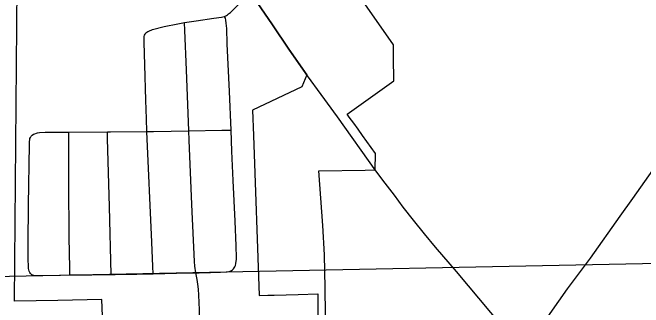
# Model space of a CAD drawing. Extents: x -6.4 to 34, y -4.2 to 22.
# Drawn here: x 6.2757 to 6.6764, y 14.667 to 14.8539 of the extents above; entities that cross this region are included whole.
import ezdxf

# ---------------------------------------------------------------- set-up
doc = ezdxf.new("R2010")
doc.units = 0
for name, color, linetype in [('GM_X_Corporation', 7, 'Continuous'), ('GM_X_Township_Road', 7, 'Continuous'), ('GM_X_US_Route', 7, 'Continuous')]:
    doc.layers.add(name, color=color, linetype=linetype)

msp = doc.modelspace()

# ---------------------------------------------------------------- linework, layer by layer
at = {"layer": 'GM_X_Corporation'}
for points in [[(5.96082, 15.88441), (7.0606, 15.90739), (7.07836, 15.15585), (7.08872, 14.70278), (5.96639, 14.68043), (5.93632, 15.88385)], [(5.97939, 14.1), (7.10309, 14.1), (7.10212, 14.14277), (7.08872, 14.70278), (5.96639, 14.68043)]]:
    msp.add_lwpolyline(points, close=True, dxfattribs=at)
for points in [[(6.47539, 14.63086), (6.47428, 14.67563), (6.47425, 14.67942), (6.47389, 14.70036), (6.47273, 14.71892), (6.47029, 14.75367), (6.49972, 14.75403), (6.50599, 14.75419), (6.50624, 14.76456), (6.50346, 14.76841), (6.50069, 14.77225), (6.49792, 14.77609), (6.49514, 14.77993), (6.49237, 14.78377), (6.4896, 14.78762), (6.4883, 14.78943), (6.51795, 14.81075), (6.51775, 14.82572), (6.51774, 14.82673), (6.51768, 14.83347), (6.4709, 14.90066)], [(6.3404, 14.47301), (6.33247, 14.67198), (6.30441, 14.67125), (6.2769, 14.6708), (6.27855, 14.87067)], [(6.4264, 14.86734), (6.44029, 14.84675), (6.45119, 14.83079), (6.4626, 14.81442), (6.45947, 14.80683), (6.42805, 14.79197), (6.42863, 14.77603), (6.43232, 14.67455), (6.43789, 14.6747), (6.44181, 14.67479), (6.45708, 14.67519), (6.46956, 14.67551), (6.46934, 14.63086)]]:
    msp.add_lwpolyline(points, dxfattribs=at)
at = {"layer": 'GM_X_Township_Road'}
for points in [[(6.35989, 14.84035), (6.3604, 14.84103), (6.36094, 14.84154), (6.36154, 14.84192), (6.3622, 14.84223), (6.36461, 14.84319), (6.37196, 14.84507), (6.38063, 14.84693), (6.38485, 14.84765), (6.39238, 14.84881), (6.4035, 14.85037), (6.40831, 14.85107), (6.40923, 14.85123), (6.41039, 14.85151), (6.41111, 14.85185), (6.41166, 14.85217), (6.4123, 14.85264), (6.41291, 14.85312), (6.41407, 14.85409), (6.41775, 14.85768), (6.42213, 14.86226), (6.4266, 14.86679)], [(6.41597, 14.6914), (6.41643, 14.69198), (6.41688, 14.69275), (6.41727, 14.69362), (6.41754, 14.69471), (6.4178, 14.69632), (6.41787, 14.69728), (6.4179, 14.69849), (6.41778, 14.70606), (6.41714, 14.72156), (6.41581, 14.74751), (6.41504, 14.76601), (6.41452, 14.77946), (6.41357, 14.80382), (6.41204, 14.83417), (6.41175, 14.84387), (6.41166, 14.84558), (6.41145, 14.84729), (6.41112, 14.84911), (6.41083, 14.85038), (6.41039, 14.85151)], [(6.39622, 14.62996), (6.39569, 14.63295), (6.39537, 14.63562), (6.39504, 14.63954), (6.39473, 14.64796), (6.39445, 14.66533), (6.39405, 14.67473), (6.39376, 14.67849), (6.39337, 14.68161), (6.3929, 14.68467), (6.39203, 14.68886), (6.39152, 14.69316), (6.39125, 14.69616), (6.38947, 14.73212), (6.38788, 14.77305), (6.38765, 14.77899), (6.38609, 14.81772), (6.38506, 14.84252), (6.38485, 14.84765)], [(6.36504, 14.68833), (6.36483, 14.69286), (6.36408, 14.70826), (6.361, 14.77858), (6.36065, 14.78655), (6.36029, 14.79837), (6.35971, 14.82074), (6.35916, 14.83505), (6.35923, 14.8379), (6.35933, 14.83884), (6.35956, 14.83966), (6.35989, 14.84035)], [(6.2897, 14.77709), (6.29085, 14.77754), (6.29156, 14.77771), (6.29267, 14.77787), (6.29637, 14.7781), (6.30877, 14.77813), (6.31146, 14.77815), (6.33591, 14.7784), (6.33793, 14.77841), (6.361, 14.77858), (6.36524, 14.77861), (6.38765, 14.77899), (6.40868, 14.77936), (6.41452, 14.77946)], [(6.28704, 14.68841), (6.28658, 14.68907), (6.28618, 14.68994), (6.28587, 14.69157), (6.28569, 14.693), (6.28548, 14.69742), (6.2855, 14.7074), (6.28574, 14.73172), (6.28632, 14.77035), (6.28642, 14.77229), (6.28657, 14.77322), (6.28672, 14.774), (6.287, 14.77482), (6.28743, 14.7756), (6.28819, 14.77629), (6.28893, 14.77676), (6.2897, 14.77709)], [(6.31205, 14.68751), (6.31198, 14.69203), (6.31162, 14.71119), (6.31135, 14.74603), (6.31144, 14.77598), (6.31146, 14.77815)], [(6.33827, 14.68785), (6.33716, 14.73094), (6.33602, 14.77382), (6.33591, 14.7784)], [(6.66176, 14.72481), (6.66976, 14.73609), (6.69925, 14.77771)], [(6.60073, 14.63826), (6.60145, 14.64032), (6.60234, 14.64222), (6.60334, 14.64402), (6.60453, 14.64573), (6.61012, 14.65322), (6.62827, 14.67862), (6.64289, 14.69823), (6.66176, 14.72481)], [(6.28704, 14.68841), (6.28772, 14.6879), (6.2884, 14.6876), (6.28906, 14.68738), (6.29019, 14.68722), (6.30606, 14.68747), (6.31205, 14.68751), (6.32595, 14.68763), (6.33827, 14.68785), (6.34088, 14.68791), (6.35456, 14.68812), (6.36504, 14.68833), (6.37246, 14.68848), (6.37987, 14.68868), (6.39203, 14.68886), (6.39412, 14.68889), (6.40145, 14.68915), (6.40766, 14.68935), (6.41202, 14.68958), (6.4132, 14.68977), (6.41399, 14.68999), (6.41467, 14.69034), (6.41535, 14.69079), (6.41597, 14.6914)]]:
    msp.add_lwpolyline(points, dxfattribs=at)
at = {"layer": 'GM_X_US_Route'}
for points in [[(6.42289, 14.87229), (6.4266, 14.86679), (6.44049, 14.8462), (6.45139, 14.83024), (6.4628, 14.81386)], [(6.4628, 14.81386), (6.47147, 14.80205), (6.48187, 14.78787), (6.50619, 14.75363)], [(6.50619, 14.75363), (6.51226, 14.74582), (6.5181, 14.73808), (6.52368, 14.73059), (6.53018, 14.72228), (6.53724, 14.71356), (6.54415, 14.70508), (6.55738, 14.68978), (6.57938, 14.66362), (6.60073, 14.63826), (6.61765, 14.61972), (6.66368, 14.56671), (6.6825, 14.54524), (6.72247, 14.49911), (6.73008, 14.49032), (6.75129, 14.46598), (6.77298, 14.4403)]]:
    msp.add_lwpolyline(points, dxfattribs=at)

doc.saveas('drawing.dxf')
